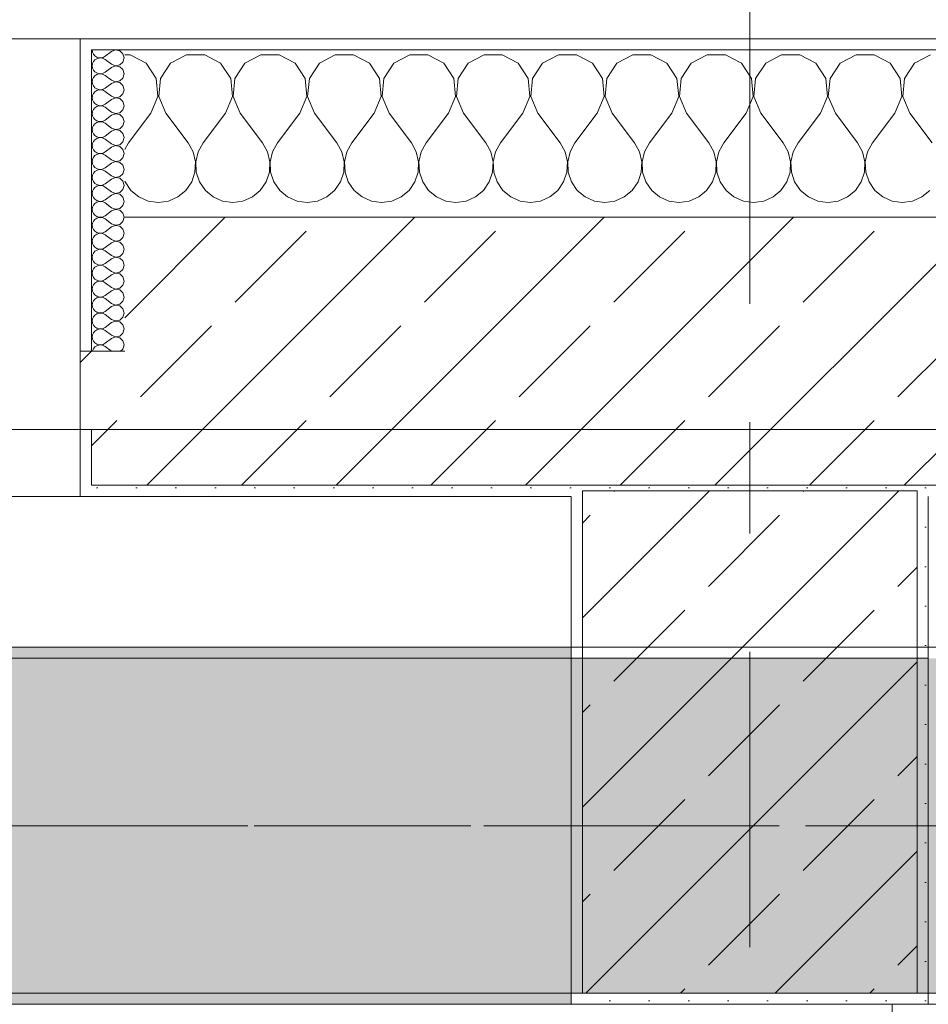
# Model space of a CAD drawing. Header units: metres. Extents: x -3.6 to 84.5, y -11 to 16.8.
# Tile 295 of 389: x 39.5 to 40.3, y 13 to 13.9. Entities that reach past the tile are written whole.
import ezdxf

# ---------------------------------------------------------------- set-up
doc = ezdxf.new("R2010")
doc.units = ezdxf.units.M
doc.header["$MEASUREMENT"] = 0
doc.linetypes.add('Achse', pattern=[0.2, 0.1, -0.05, 0, -0.05])
doc.linetypes.add('Strichlinie doppelt', pattern=[0.546806, 0.264583, -0.105833, 0.070556, -0.105833])
for name, color, linetype in [('451 - Universal.Achsen Raster', 7, 'Continuous'), ('604 - Struktur.Wand Aussen', 7, 'Continuous'), ('607 - Struktur.Stütze', 7, 'Continuous'), ('608 - Struktur.Träger', 7, 'Continuous'), ('Neubau_606 - Struktur.Wand Innen Ausbau', 7, 'Continuous'), ('Neubau_653 - Abdeckung.TB Verkofferung', 7, 'Continuous')]:
    doc.layers.add(name, color=color, linetype=linetype)
pattern_1 = [(45, (0, 0), (-0.0848528, 0.0848528), []), (45, (-0.04243, 0.04243), (-0.0848528, 0.0848528), [0.09, -0.03])]
pattern_2 = [(45, (0, 0), (-0.01767767, 0.01767767), [0, -0.025])]
pattern_3 = [(0, (0, 0), (0, 0.08660254), [0, -0.05]), (0, (0.025, 0.0433), (0, 0.08660254), [0, -0.05])]

# ---------------------------------------------------------------- blocks, each defined once
blk = doc.blocks.new('*X41')
at = {"layer": '604 - Struktur.Wand Aussen', "color": 7, "linetype": 'Continuous', "lineweight": 5}
for p, q in [((39.57479, 13.84066), (39.57, 13.84066)), ((39.5891, 13.83299), (39.57479, 13.84066)), ((39.62521, 13.84066), (39.6109, 13.83299)), ((39.64145, 13.84066), (39.62521, 13.84066)), ((39.65576, 13.83299), (39.64145, 13.84066)), ((39.69188, 13.84066), (39.67757, 13.83299)), ((39.70812, 13.84066), (39.69188, 13.84066)), ((39.72243, 13.83299), (39.70812, 13.84066)), ((39.75855, 13.84066), (39.74424, 13.83299)), ((39.77479, 13.84066), (39.75855, 13.84066)), ((39.7891, 13.83299), (39.77479, 13.84066)), ((39.82521, 13.84066), (39.8109, 13.83299)), ((39.84145, 13.84066), (39.82521, 13.84066)), ((39.85576, 13.83299), (39.84145, 13.84066)), ((39.89188, 13.84066), (39.87757, 13.83299)), ((39.90812, 13.84066), (39.89188, 13.84066)), ((39.92243, 13.83299), (39.90812, 13.84066)), ((39.95855, 13.84066), (39.94424, 13.83299)), ((39.97479, 13.84066), (39.95855, 13.84066)), ((39.9891, 13.83299), (39.97479, 13.84066)), ((40.02521, 13.84066), (40.0109, 13.83299)), ((40.04145, 13.84066), (40.02521, 13.84066)), ((40.05576, 13.83299), (40.04145, 13.84066)), ((40.09188, 13.84066), (40.07757, 13.83299)), ((40.10812, 13.84066), (40.09188, 13.84066)), ((40.12243, 13.83299), (40.10812, 13.84066)), ((40.15855, 13.84066), (40.14424, 13.83299)), ((40.17479, 13.84066), (40.15855, 13.84066)), ((40.1891, 13.83299), (40.17479, 13.84066)), ((40.22521, 13.84066), (40.2109, 13.83299)), ((40.24145, 13.84066), (40.22521, 13.84066)), ((40.25576, 13.83299), (40.24145, 13.84066)), ((40.29188, 13.84066), (40.27757, 13.83299)), ((39.59808, 13.81947), (39.5891, 13.83299)), ((39.6109, 13.83299), (39.60192, 13.81947)), ((39.66475, 13.81947), (39.65576, 13.83299)), ((39.67757, 13.83299), (39.66858, 13.81947)), ((39.73142, 13.81947), (39.72243, 13.83299)), ((39.74424, 13.83299), (39.73525, 13.81947)), ((39.79808, 13.81947), (39.7891, 13.83299)), ((39.8109, 13.83299), (39.80192, 13.81947)), ((39.86475, 13.81947), (39.85576, 13.83299)), ((39.87757, 13.83299), (39.86858, 13.81947)), ((39.93142, 13.81947), (39.92243, 13.83299)), ((39.94424, 13.83299), (39.93525, 13.81947)), ((39.99808, 13.81947), (39.9891, 13.83299)), ((40.0109, 13.83299), (40.00192, 13.81947)), ((40.06475, 13.81947), (40.05576, 13.83299)), ((40.07757, 13.83299), (40.06858, 13.81947)), ((40.13142, 13.81947), (40.12243, 13.83299)), ((40.14424, 13.83299), (40.13525, 13.81947)), ((40.19808, 13.81947), (40.1891, 13.83299)), ((40.2109, 13.83299), (40.20192, 13.81947)), ((40.26475, 13.81947), (40.25576, 13.83299)), ((40.27757, 13.83299), (40.26858, 13.81947)), ((39.59962, 13.8033), (39.59808, 13.81947)), ((39.60192, 13.81947), (39.60038, 13.8033)), ((39.66629, 13.8033), (39.66475, 13.81947)), ((39.66858, 13.81947), (39.66705, 13.8033)), ((39.73295, 13.8033), (39.73142, 13.81947)), ((39.73525, 13.81947), (39.73371, 13.8033)), ((39.79962, 13.8033), (39.79808, 13.81947)), ((39.80192, 13.81947), (39.80038, 13.8033)), ((39.86629, 13.8033), (39.86475, 13.81947)), ((39.86858, 13.81947), (39.86705, 13.8033)), ((39.93295, 13.8033), (39.93142, 13.81947)), ((39.93525, 13.81947), (39.93371, 13.8033)), ((39.99962, 13.8033), (39.99808, 13.81947)), ((40.00192, 13.81947), (40.00038, 13.8033)), ((40.06629, 13.8033), (40.06475, 13.81947)), ((40.06858, 13.81947), (40.06705, 13.8033)), ((40.13295, 13.8033), (40.13142, 13.81947)), ((40.13525, 13.81947), (40.13371, 13.8033)), ((40.19962, 13.8033), (40.19808, 13.81947)), ((40.20192, 13.81947), (40.20038, 13.8033)), ((40.26629, 13.8033), (40.26475, 13.81947)), ((40.26858, 13.81947), (40.26705, 13.8033)), ((39.59333, 13.78833), (39.59962, 13.8033)), ((39.60038, 13.8033), (39.60667, 13.78833)), ((39.66, 13.78833), (39.66629, 13.8033)), ((39.66705, 13.8033), (39.67333, 13.78833)), ((39.72667, 13.78833), (39.73295, 13.8033)), ((39.73371, 13.8033), (39.74, 13.78833)), ((39.79333, 13.78833), (39.79962, 13.8033)), ((39.80038, 13.8033), (39.80667, 13.78833)), ((39.86, 13.78833), (39.86629, 13.8033)), ((39.86705, 13.8033), (39.87333, 13.78833)), ((39.92667, 13.78833), (39.93295, 13.8033)), ((39.93371, 13.8033), (39.94, 13.78833)), ((39.99333, 13.78833), (39.99962, 13.8033)), ((40.00038, 13.8033), (40.00667, 13.78833)), ((40.06, 13.78833), (40.06629, 13.8033)), ((40.06705, 13.8033), (40.07333, 13.78833)), ((40.12667, 13.78833), (40.13295, 13.8033)), ((40.13371, 13.8033), (40.14, 13.78833)), ((40.19333, 13.78833), (40.19962, 13.8033)), ((40.20038, 13.8033), (40.20667, 13.78833)), ((40.26, 13.78833), (40.26629, 13.8033)), ((40.26705, 13.8033), (40.27333, 13.78833)), ((39.59333, 13.78833), (39.57333, 13.76167)), ((39.60667, 13.78833), (39.62667, 13.76167)), ((39.66, 13.78833), (39.64, 13.76167)), ((39.67333, 13.78833), (39.69333, 13.76167)), ((39.72667, 13.78833), (39.70667, 13.76167)), ((39.74, 13.78833), (39.76, 13.76167)), ((39.79333, 13.78833), (39.77333, 13.76167)), ((39.80667, 13.78833), (39.82667, 13.76167)), ((39.86, 13.78833), (39.84, 13.76167)), ((39.87333, 13.78833), (39.89333, 13.76167)), ((39.92667, 13.78833), (39.90667, 13.76167)), ((39.94, 13.78833), (39.96, 13.76167)), ((39.99333, 13.78833), (39.97333, 13.76167)), ((40.00667, 13.78833), (40.02667, 13.76167)), ((40.06, 13.78833), (40.04, 13.76167)), ((40.07333, 13.78833), (40.09333, 13.76167)), ((40.12667, 13.78833), (40.10667, 13.76167)), ((40.14, 13.78833), (40.16, 13.76167)), ((40.19333, 13.78833), (40.17333, 13.76167)), ((40.20667, 13.78833), (40.22667, 13.76167)), ((40.26, 13.78833), (40.24, 13.76167)), ((40.27333, 13.78833), (40.29333, 13.76167)), ((39.57333, 13.76167), (39.57, 13.75564)), ((39.63112, 13.75362), (39.62667, 13.76167)), ((39.64, 13.76167), (39.63555, 13.75362)), ((39.69778, 13.75362), (39.69333, 13.76167)), ((39.70667, 13.76167), (39.70222, 13.75362)), ((39.76445, 13.75362), (39.76, 13.76167)), ((39.77333, 13.76167), (39.76888, 13.75362)), ((39.83112, 13.75362), (39.82667, 13.76167)), ((39.84, 13.76167), (39.83555, 13.75362)), ((39.89778, 13.75362), (39.89333, 13.76167)), ((39.90667, 13.76167), (39.90222, 13.75362)), ((39.96445, 13.75362), (39.96, 13.76167)), ((39.97333, 13.76167), (39.96888, 13.75362)), ((40.03112, 13.75362), (40.02667, 13.76167)), ((40.04, 13.76167), (40.03555, 13.75362)), ((40.09778, 13.75362), (40.09333, 13.76167)), ((40.10667, 13.76167), (40.10222, 13.75362)), ((40.16445, 13.75362), (40.16, 13.76167)), ((40.17333, 13.76167), (40.16888, 13.75362)), ((40.23112, 13.75362), (40.22667, 13.76167)), ((40.24, 13.76167), (40.23555, 13.75362)), ((39.6332, 13.74466), (39.63112, 13.75362)), ((39.63555, 13.75362), (39.63347, 13.74466)), ((39.69987, 13.74466), (39.69778, 13.75362)), ((39.70222, 13.75362), (39.70013, 13.74466)), ((39.76653, 13.74466), (39.76445, 13.75362)), ((39.76888, 13.75362), (39.7668, 13.74466)), ((39.8332, 13.74466), (39.83112, 13.75362)), ((39.83555, 13.75362), (39.83347, 13.74466)), ((39.89987, 13.74466), (39.89778, 13.75362)), ((39.90222, 13.75362), (39.90013, 13.74466)), ((39.96653, 13.74466), (39.96445, 13.75362)), ((39.96888, 13.75362), (39.9668, 13.74466)), ((40.0332, 13.74466), (40.03112, 13.75362)), ((40.03555, 13.75362), (40.03347, 13.74466)), ((40.09987, 13.74466), (40.09778, 13.75362)), ((40.10222, 13.75362), (40.10013, 13.74466)), ((40.16653, 13.74466), (40.16445, 13.75362)), ((40.16888, 13.75362), (40.1668, 13.74466)), ((40.2332, 13.74466), (40.23112, 13.75362)), ((40.23555, 13.75362), (40.23347, 13.74466)), ((39.63275, 13.73547), (39.6332, 13.74466)), ((39.63347, 13.74466), (39.63391, 13.73547)), ((39.69942, 13.73547), (39.69987, 13.74466)), ((39.70013, 13.74466), (39.70058, 13.73547)), ((39.76609, 13.73547), (39.76653, 13.74466)), ((39.7668, 13.74466), (39.76725, 13.73547)), ((39.83275, 13.73547), (39.8332, 13.74466)), ((39.83347, 13.74466), (39.83391, 13.73547)), ((39.89942, 13.73547), (39.89987, 13.74466)), ((39.90013, 13.74466), (39.90058, 13.73547)), ((39.96609, 13.73547), (39.96653, 13.74466)), ((39.9668, 13.74466), (39.96725, 13.73547)), ((40.03275, 13.73547), (40.0332, 13.74466)), ((40.03347, 13.74466), (40.03391, 13.73547)), ((40.09942, 13.73547), (40.09987, 13.74466)), ((40.10013, 13.74466), (40.10058, 13.73547)), ((40.16609, 13.73547), (40.16653, 13.74466)), ((40.1668, 13.74466), (40.16725, 13.73547)), ((40.23275, 13.73547), (40.2332, 13.74466)), ((40.23347, 13.74466), (40.23391, 13.73547)), ((39.62981, 13.72676), (39.63275, 13.73547)), ((39.63391, 13.73547), (39.63685, 13.72676)), ((39.69648, 13.72676), (39.69942, 13.73547)), ((39.70058, 13.73547), (39.70352, 13.72676)), ((39.76315, 13.72676), (39.76609, 13.73547)), ((39.76725, 13.73547), (39.77019, 13.72676)), ((39.82981, 13.72676), (39.83275, 13.73547)), ((39.83391, 13.73547), (39.83685, 13.72676)), ((39.89648, 13.72676), (39.89942, 13.73547)), ((39.90058, 13.73547), (39.90352, 13.72676)), ((39.96315, 13.72676), (39.96609, 13.73547)), ((39.96725, 13.73547), (39.97019, 13.72676)), ((40.02981, 13.72676), (40.03275, 13.73547)), ((40.03391, 13.73547), (40.03685, 13.72676)), ((40.09648, 13.72676), (40.09942, 13.73547)), ((40.10058, 13.73547), (40.10352, 13.72676)), ((40.16315, 13.72676), (40.16609, 13.73547)), ((40.16725, 13.73547), (40.17019, 13.72676)), ((40.22981, 13.72676), (40.23275, 13.73547)), ((40.23391, 13.73547), (40.23685, 13.72676)), ((39.57, 13.72731), (39.57019, 13.72676)), ((39.57019, 13.72676), (39.57539, 13.71918)), ((39.62461, 13.71918), (39.62981, 13.72676)), ((39.63685, 13.72676), (39.64206, 13.71918)), ((39.69127, 13.71918), (39.69648, 13.72676)), ((39.70352, 13.72676), (39.70873, 13.71918)), ((39.75794, 13.71918), (39.76315, 13.72676)), ((39.77019, 13.72676), (39.77539, 13.71918)), ((39.82461, 13.71918), (39.82981, 13.72676)), ((39.83685, 13.72676), (39.84206, 13.71918)), ((39.89127, 13.71918), (39.89648, 13.72676)), ((39.90352, 13.72676), (39.90873, 13.71918)), ((39.95794, 13.71918), (39.96315, 13.72676)), ((39.97019, 13.72676), (39.97539, 13.71918)), ((40.02461, 13.71918), (40.02981, 13.72676)), ((40.03685, 13.72676), (40.04206, 13.71918)), ((40.09127, 13.71918), (40.09648, 13.72676)), ((40.10352, 13.72676), (40.10873, 13.71918)), ((40.15794, 13.71918), (40.16315, 13.72676)), ((40.17019, 13.72676), (40.17539, 13.71918)), ((40.22461, 13.71918), (40.22981, 13.72676)), ((40.23685, 13.72676), (40.24206, 13.71918)), ((39.57539, 13.71918), (39.58248, 13.71331)), ((39.61752, 13.71331), (39.62461, 13.71918)), ((39.64206, 13.71918), (39.64914, 13.71331)), ((39.68419, 13.71331), (39.69127, 13.71918)), ((39.70873, 13.71918), (39.71581, 13.71331)), ((39.75086, 13.71331), (39.75794, 13.71918)), ((39.77539, 13.71918), (39.78248, 13.71331)), ((39.81752, 13.71331), (39.82461, 13.71918)), ((39.84206, 13.71918), (39.84914, 13.71331)), ((39.88419, 13.71331), (39.89127, 13.71918)), ((39.90873, 13.71918), (39.91581, 13.71331)), ((39.95086, 13.71331), (39.95794, 13.71918)), ((39.97539, 13.71918), (39.98248, 13.71331)), ((40.01752, 13.71331), (40.02461, 13.71918)), ((40.04206, 13.71918), (40.04914, 13.71331)), ((40.08419, 13.71331), (40.09127, 13.71918)), ((40.10873, 13.71918), (40.11581, 13.71331)), ((40.15086, 13.71331), (40.15794, 13.71918)), ((40.17539, 13.71918), (40.18248, 13.71331)), ((40.21752, 13.71331), (40.22461, 13.71918)), ((40.24206, 13.71918), (40.24914, 13.71331)), ((40.28419, 13.71331), (40.29127, 13.71918)), ((39.58248, 13.71331), (39.59089, 13.7096)), ((39.59089, 13.7096), (39.6, 13.70833)), ((39.6, 13.70833), (39.60911, 13.7096)), ((39.60911, 13.7096), (39.61752, 13.71331)), ((39.64914, 13.71331), (39.65756, 13.7096)), ((39.65756, 13.7096), (39.66667, 13.70833)), ((39.66667, 13.70833), (39.67578, 13.7096)), ((39.67578, 13.7096), (39.68419, 13.71331)), ((39.71581, 13.71331), (39.72422, 13.7096)), ((39.72422, 13.7096), (39.73333, 13.70833)), ((39.73333, 13.70833), (39.74244, 13.7096)), ((39.74244, 13.7096), (39.75086, 13.71331)), ((39.78248, 13.71331), (39.79089, 13.7096)), ((39.79089, 13.7096), (39.8, 13.70833)), ((39.8, 13.70833), (39.80911, 13.7096)), ((39.80911, 13.7096), (39.81752, 13.71331)), ((39.84914, 13.71331), (39.85756, 13.7096)), ((39.85756, 13.7096), (39.86667, 13.70833)), ((39.86667, 13.70833), (39.87578, 13.7096)), ((39.87578, 13.7096), (39.88419, 13.71331)), ((39.91581, 13.71331), (39.92422, 13.7096)), ((39.92422, 13.7096), (39.93333, 13.70833)), ((39.93333, 13.70833), (39.94244, 13.7096)), ((39.94244, 13.7096), (39.95086, 13.71331)), ((39.98248, 13.71331), (39.99089, 13.7096)), ((39.99089, 13.7096), (40, 13.70833)), ((40, 13.70833), (40.00911, 13.7096)), ((40.00911, 13.7096), (40.01752, 13.71331)), ((40.04914, 13.71331), (40.05756, 13.7096)), ((40.05756, 13.7096), (40.06667, 13.70833)), ((40.06667, 13.70833), (40.07578, 13.7096)), ((40.07578, 13.7096), (40.08419, 13.71331)), ((40.11581, 13.71331), (40.12422, 13.7096)), ((40.12422, 13.7096), (40.13333, 13.70833)), ((40.13333, 13.70833), (40.14244, 13.7096)), ((40.14244, 13.7096), (40.15086, 13.71331)), ((40.18248, 13.71331), (40.19089, 13.7096)), ((40.19089, 13.7096), (40.2, 13.70833)), ((40.2, 13.70833), (40.20911, 13.7096)), ((40.20911, 13.7096), (40.21752, 13.71331)), ((40.24914, 13.71331), (40.25756, 13.7096)), ((40.25756, 13.7096), (40.26667, 13.70833)), ((40.26667, 13.70833), (40.27578, 13.7096)), ((40.27578, 13.7096), (40.28419, 13.71331))]:
    blk.add_line(p, q, dxfattribs=at)
blk = doc.blocks.new('*X67')
at = {"layer": '604 - Struktur.Wand Aussen', "color": 7, "linetype": 'Continuous', "lineweight": 5}
for p, q in [((39.54071, 13.845), (39.54099, 13.84305)), ((39.54099, 13.84305), (39.54178, 13.84124)), ((39.54178, 13.84124), (39.54304, 13.83973)), ((39.55786, 13.84357), (39.55214, 13.83929)), ((39.5615, 13.84497), (39.55786, 13.84357)), ((39.56534, 13.84425), (39.5615, 13.84497)), ((39.56822, 13.84161), (39.56534, 13.84425)), ((39.56929, 13.83786), (39.56822, 13.84161)), ((39.54099, 13.83267), (39.54071, 13.83071)), ((39.54178, 13.83447), (39.54099, 13.83267)), ((39.54304, 13.83599), (39.54178, 13.83447)), ((39.54304, 13.83973), (39.54466, 13.83861)), ((39.54466, 13.8371), (39.54304, 13.83599)), ((39.54466, 13.83861), (39.54653, 13.83798)), ((39.54653, 13.83773), (39.54466, 13.8371)), ((39.54653, 13.83798), (39.5485, 13.83789)), ((39.5485, 13.83783), (39.54653, 13.83773)), ((39.5485, 13.83789), (39.55042, 13.83833)), ((39.55042, 13.83738), (39.5485, 13.83783)), ((39.55042, 13.83833), (39.55214, 13.83929)), ((39.55214, 13.83643), (39.55042, 13.83738)), ((39.55786, 13.83214), (39.55214, 13.83643)), ((39.55786, 13.83214), (39.5615, 13.83074)), ((39.5615, 13.83074), (39.56534, 13.83147)), ((39.56534, 13.83147), (39.56822, 13.8341)), ((39.56822, 13.8341), (39.56929, 13.83786)), ((39.54071, 13.83071), (39.54099, 13.82876)), ((39.54099, 13.82876), (39.54178, 13.82696)), ((39.54178, 13.82696), (39.54304, 13.82544)), ((39.54304, 13.82544), (39.54466, 13.82433)), ((39.54466, 13.82282), (39.54304, 13.8217)), ((39.54466, 13.82433), (39.54653, 13.8237)), ((39.54653, 13.82345), (39.54466, 13.82282)), ((39.54653, 13.8237), (39.5485, 13.8236)), ((39.5485, 13.82354), (39.54653, 13.82345)), ((39.5485, 13.8236), (39.55042, 13.82405)), ((39.55042, 13.8231), (39.5485, 13.82354)), ((39.55042, 13.82405), (39.55214, 13.825)), ((39.55214, 13.82214), (39.55042, 13.8231)), ((39.55786, 13.82929), (39.55214, 13.825)), ((39.55786, 13.81786), (39.55214, 13.82214)), ((39.5615, 13.83069), (39.55786, 13.82929)), ((39.56534, 13.82996), (39.5615, 13.83069)), ((39.56822, 13.82733), (39.56534, 13.82996)), ((39.56929, 13.82357), (39.56822, 13.82733)), ((39.56822, 13.81982), (39.56929, 13.82357)), ((39.54099, 13.81838), (39.54071, 13.81643)), ((39.54071, 13.81643), (39.54099, 13.81448)), ((39.54178, 13.82018), (39.54099, 13.81838)), ((39.54099, 13.81448), (39.54178, 13.81267)), ((39.54304, 13.8217), (39.54178, 13.82018)), ((39.55786, 13.815), (39.55214, 13.81071)), ((39.55786, 13.81786), (39.5615, 13.81646)), ((39.5615, 13.8164), (39.55786, 13.815)), ((39.5615, 13.81646), (39.56534, 13.81718)), ((39.56534, 13.81567), (39.5615, 13.8164)), ((39.56534, 13.81718), (39.56822, 13.81982)), ((39.56822, 13.81304), (39.56534, 13.81567)), ((39.54178, 13.8059), (39.54099, 13.80409)), ((39.54178, 13.81267), (39.54304, 13.81116)), ((39.54304, 13.80742), (39.54178, 13.8059)), ((39.54304, 13.81116), (39.54466, 13.81004)), ((39.54466, 13.80853), (39.54304, 13.80742)), ((39.54466, 13.81004), (39.54653, 13.80941)), ((39.54653, 13.80916), (39.54466, 13.80853)), ((39.54653, 13.80941), (39.5485, 13.80931)), ((39.5485, 13.80926), (39.54653, 13.80916)), ((39.5485, 13.80931), (39.55042, 13.80976)), ((39.55042, 13.80881), (39.5485, 13.80926)), ((39.55042, 13.80976), (39.55214, 13.81071)), ((39.55214, 13.80786), (39.55042, 13.80881)), ((39.55786, 13.80357), (39.55214, 13.80786)), ((39.56534, 13.8029), (39.56822, 13.80553)), ((39.56929, 13.80929), (39.56822, 13.81304)), ((39.56822, 13.80553), (39.56929, 13.80929)), ((39.54099, 13.80409), (39.54071, 13.80214)), ((39.54071, 13.80214), (39.54099, 13.80019)), ((39.54099, 13.80019), (39.54178, 13.79839)), ((39.54178, 13.79839), (39.54304, 13.79687)), ((39.54304, 13.79687), (39.54466, 13.79575)), ((39.54466, 13.79575), (39.54653, 13.79512)), ((39.55042, 13.79547), (39.55214, 13.79643)), ((39.55786, 13.80071), (39.55214, 13.79643)), ((39.55786, 13.80357), (39.5615, 13.80217)), ((39.5615, 13.80211), (39.55786, 13.80071)), ((39.5615, 13.80217), (39.56534, 13.8029)), ((39.56534, 13.80139), (39.5615, 13.80211)), ((39.56822, 13.79876), (39.56534, 13.80139)), ((39.56929, 13.795), (39.56822, 13.79876)), ((39.54099, 13.78981), (39.54071, 13.78786)), ((39.54071, 13.78786), (39.54099, 13.78591)), ((39.54178, 13.79161), (39.54099, 13.78981)), ((39.54304, 13.79313), (39.54178, 13.79161)), ((39.54466, 13.79425), (39.54304, 13.79313)), ((39.54653, 13.79488), (39.54466, 13.79425)), ((39.54653, 13.79512), (39.5485, 13.79503)), ((39.5485, 13.79497), (39.54653, 13.79488)), ((39.5485, 13.79503), (39.55042, 13.79547)), ((39.55042, 13.79453), (39.5485, 13.79497)), ((39.55214, 13.79357), (39.55042, 13.79453)), ((39.55786, 13.78929), (39.55214, 13.79357)), ((39.55786, 13.78929), (39.5615, 13.78789)), ((39.5615, 13.78783), (39.55786, 13.78643)), ((39.5615, 13.78789), (39.56534, 13.78861)), ((39.56534, 13.7871), (39.5615, 13.78783)), ((39.56534, 13.78861), (39.56822, 13.79124)), ((39.56822, 13.78447), (39.56534, 13.7871)), ((39.56822, 13.79124), (39.56929, 13.795)), ((39.54099, 13.78591), (39.54178, 13.7841)), ((39.54178, 13.7841), (39.54304, 13.78258)), ((39.54304, 13.77884), (39.54178, 13.77733)), ((39.54304, 13.78258), (39.54466, 13.78147)), ((39.54466, 13.77996), (39.54304, 13.77884)), ((39.54466, 13.78147), (39.54653, 13.78084)), ((39.54653, 13.78059), (39.54466, 13.77996)), ((39.54653, 13.78084), (39.5485, 13.78074)), ((39.5485, 13.78069), (39.54653, 13.78059)), ((39.5485, 13.78074), (39.55042, 13.78119)), ((39.55042, 13.78024), (39.5485, 13.78069)), ((39.55042, 13.78119), (39.55214, 13.78214)), ((39.55214, 13.77929), (39.55042, 13.78024)), ((39.55786, 13.78643), (39.55214, 13.78214)), ((39.55786, 13.775), (39.55214, 13.77929)), ((39.56929, 13.78071), (39.56822, 13.78447)), ((39.56822, 13.77696), (39.56929, 13.78071)), ((39.54099, 13.77552), (39.54071, 13.77357)), ((39.54071, 13.77357), (39.54099, 13.77162)), ((39.54178, 13.77733), (39.54099, 13.77552)), ((39.54099, 13.77162), (39.54178, 13.76982)), ((39.54178, 13.76982), (39.54304, 13.7683)), ((39.55786, 13.77214), (39.55214, 13.76786)), ((39.55786, 13.775), (39.5615, 13.7736)), ((39.5615, 13.77354), (39.55786, 13.77214)), ((39.5615, 13.7736), (39.56534, 13.77433)), ((39.56534, 13.77282), (39.5615, 13.77354)), ((39.56534, 13.77433), (39.56822, 13.77696)), ((39.56822, 13.77018), (39.56534, 13.77282)), ((39.56929, 13.76643), (39.56822, 13.77018)), ((39.54099, 13.76124), (39.54071, 13.75929)), ((39.54178, 13.76304), (39.54099, 13.76124)), ((39.54304, 13.76456), (39.54178, 13.76304)), ((39.54304, 13.7683), (39.54466, 13.76718)), ((39.54466, 13.76567), (39.54304, 13.76456)), ((39.54466, 13.76718), (39.54653, 13.76655)), ((39.54653, 13.7663), (39.54466, 13.76567)), ((39.54653, 13.76655), (39.5485, 13.76646)), ((39.5485, 13.7664), (39.54653, 13.7663)), ((39.5485, 13.76646), (39.55042, 13.7669)), ((39.55042, 13.76595), (39.5485, 13.7664)), ((39.55042, 13.7669), (39.55214, 13.76786)), ((39.55214, 13.765), (39.55042, 13.76595)), ((39.55786, 13.76071), (39.55214, 13.765)), ((39.55786, 13.76071), (39.5615, 13.75931)), ((39.56534, 13.76004), (39.56822, 13.76267)), ((39.56822, 13.76267), (39.56929, 13.76643)), ((39.54071, 13.75929), (39.54099, 13.75733)), ((39.54099, 13.75733), (39.54178, 13.75553)), ((39.54178, 13.75553), (39.54304, 13.75401)), ((39.54304, 13.75401), (39.54466, 13.7529)), ((39.54466, 13.7529), (39.54653, 13.75227)), ((39.54653, 13.75202), (39.54466, 13.75139)), ((39.54653, 13.75227), (39.5485, 13.75217)), ((39.5485, 13.75211), (39.54653, 13.75202)), ((39.5485, 13.75217), (39.55042, 13.75262)), ((39.55042, 13.75167), (39.5485, 13.75211)), ((39.55042, 13.75262), (39.55214, 13.75357)), ((39.55214, 13.75071), (39.55042, 13.75167)), ((39.55786, 13.75786), (39.55214, 13.75357)), ((39.5615, 13.75926), (39.55786, 13.75786)), ((39.5615, 13.75931), (39.56534, 13.76004)), ((39.56534, 13.75853), (39.5615, 13.75926)), ((39.56822, 13.7559), (39.56534, 13.75853)), ((39.56929, 13.75214), (39.56822, 13.7559)), ((39.56822, 13.74839), (39.56929, 13.75214)), ((39.54099, 13.74695), (39.54071, 13.745)), ((39.54071, 13.745), (39.54099, 13.74305)), ((39.54178, 13.74876), (39.54099, 13.74695)), ((39.54099, 13.74305), (39.54178, 13.74124)), ((39.54304, 13.75027), (39.54178, 13.74876)), ((39.54466, 13.75139), (39.54304, 13.75027)), ((39.55786, 13.74643), (39.55214, 13.75071)), ((39.55786, 13.74357), (39.55214, 13.73929)), ((39.55786, 13.74643), (39.5615, 13.74503)), ((39.5615, 13.74497), (39.55786, 13.74357)), ((39.5615, 13.74503), (39.56534, 13.74575)), ((39.56534, 13.74425), (39.5615, 13.74497)), ((39.56534, 13.74575), (39.56822, 13.74839)), ((39.56822, 13.74161), (39.56534, 13.74425)), ((39.54178, 13.73447), (39.54099, 13.73267)), ((39.54178, 13.74124), (39.54304, 13.73973)), ((39.54304, 13.73599), (39.54178, 13.73447)), ((39.54304, 13.73973), (39.54466, 13.73861)), ((39.54466, 13.7371), (39.54304, 13.73599)), ((39.54466, 13.73861), (39.54653, 13.73798)), ((39.54653, 13.73773), (39.54466, 13.7371)), ((39.54653, 13.73798), (39.5485, 13.73789)), ((39.5485, 13.73783), (39.54653, 13.73773)), ((39.5485, 13.73789), (39.55042, 13.73833)), ((39.55042, 13.73738), (39.5485, 13.73783)), ((39.55042, 13.73833), (39.55214, 13.73929)), ((39.55214, 13.73643), (39.55042, 13.73738)), ((39.55786, 13.73214), (39.55214, 13.73643)), ((39.56534, 13.73147), (39.56822, 13.7341)), ((39.56929, 13.73786), (39.56822, 13.74161)), ((39.56822, 13.7341), (39.56929, 13.73786)), ((39.54099, 13.73267), (39.54071, 13.73071)), ((39.54071, 13.73071), (39.54099, 13.72876)), ((39.54099, 13.72876), (39.54178, 13.72696)), ((39.54178, 13.72696), (39.54304, 13.72544)), ((39.54304, 13.72544), (39.54466, 13.72433)), ((39.55786, 13.72929), (39.55214, 13.725)), ((39.55786, 13.73214), (39.5615, 13.73074)), ((39.5615, 13.73069), (39.55786, 13.72929)), ((39.5615, 13.73074), (39.56534, 13.73147)), ((39.56534, 13.72996), (39.5615, 13.73069)), ((39.56822, 13.72733), (39.56534, 13.72996)), ((39.56929, 13.72357), (39.56822, 13.72733)), ((39.54099, 13.71838), (39.54071, 13.71643)), ((39.54071, 13.71643), (39.54099, 13.71448)), ((39.54178, 13.72018), (39.54099, 13.71838)), ((39.54304, 13.7217), (39.54178, 13.72018)), ((39.54466, 13.72282), (39.54304, 13.7217)), ((39.54466, 13.72433), (39.54653, 13.7237)), ((39.54653, 13.72345), (39.54466, 13.72282)), ((39.54653, 13.7237), (39.5485, 13.7236)), ((39.5485, 13.72354), (39.54653, 13.72345)), ((39.5485, 13.7236), (39.55042, 13.72405)), ((39.55042, 13.7231), (39.5485, 13.72354)), ((39.55042, 13.72405), (39.55214, 13.725)), ((39.55214, 13.72214), (39.55042, 13.7231)), ((39.55786, 13.71786), (39.55214, 13.72214)), ((39.55786, 13.71786), (39.5615, 13.71646)), ((39.5615, 13.7164), (39.55786, 13.715)), ((39.5615, 13.71646), (39.56534, 13.71718)), ((39.56534, 13.71567), (39.5615, 13.7164)), ((39.56534, 13.71718), (39.56822, 13.71982)), ((39.56822, 13.71982), (39.56929, 13.72357)), ((39.54099, 13.71448), (39.54178, 13.71267)), ((39.54178, 13.71267), (39.54304, 13.71116)), ((39.54304, 13.71116), (39.54466, 13.71004)), ((39.54466, 13.70853), (39.54304, 13.70742)), ((39.54466, 13.71004), (39.54653, 13.70941)), ((39.54653, 13.70916), (39.54466, 13.70853)), ((39.54653, 13.70941), (39.5485, 13.70931)), ((39.5485, 13.70926), (39.54653, 13.70916)), ((39.5485, 13.70931), (39.55042, 13.70976)), ((39.55042, 13.70881), (39.5485, 13.70926)), ((39.55042, 13.70976), (39.55214, 13.71071)), ((39.55214, 13.70786), (39.55042, 13.70881)), ((39.55786, 13.715), (39.55214, 13.71071)), ((39.55786, 13.70357), (39.55214, 13.70786)), ((39.56822, 13.71304), (39.56534, 13.71567)), ((39.56929, 13.70929), (39.56822, 13.71304)), ((39.56822, 13.70553), (39.56929, 13.70929)), ((39.54099, 13.70409), (39.54071, 13.70214)), ((39.54071, 13.70214), (39.54099, 13.70019)), ((39.54178, 13.7059), (39.54099, 13.70409)), ((39.54099, 13.70019), (39.54178, 13.69839)), ((39.54304, 13.70742), (39.54178, 13.7059)), ((39.55786, 13.70071), (39.55214, 13.69643)), ((39.55786, 13.70357), (39.5615, 13.70217)), ((39.5615, 13.70211), (39.55786, 13.70071)), ((39.5615, 13.70217), (39.56534, 13.7029)), ((39.56534, 13.70139), (39.5615, 13.70211)), ((39.56534, 13.7029), (39.56822, 13.70553)), ((39.56822, 13.69876), (39.56534, 13.70139)), ((39.56929, 13.695), (39.56822, 13.69876)), ((39.54178, 13.69161), (39.54099, 13.68981)), ((39.54178, 13.69839), (39.54304, 13.69687)), ((39.54304, 13.69313), (39.54178, 13.69161)), ((39.54304, 13.69687), (39.54466, 13.69575)), ((39.54466, 13.69425), (39.54304, 13.69313)), ((39.54466, 13.69575), (39.54653, 13.69512)), ((39.54653, 13.69488), (39.54466, 13.69425)), ((39.54653, 13.69512), (39.5485, 13.69503)), ((39.5485, 13.69497), (39.54653, 13.69488)), ((39.5485, 13.69503), (39.55042, 13.69547)), ((39.55042, 13.69453), (39.5485, 13.69497)), ((39.55042, 13.69547), (39.55214, 13.69643)), ((39.55214, 13.69357), (39.55042, 13.69453)), ((39.55786, 13.68929), (39.55214, 13.69357)), ((39.56534, 13.68861), (39.56822, 13.69124)), ((39.56822, 13.69124), (39.56929, 13.695)), ((39.54099, 13.68981), (39.54071, 13.68786)), ((39.54071, 13.68786), (39.54099, 13.68591)), ((39.54099, 13.68591), (39.54178, 13.6841)), ((39.54178, 13.6841), (39.54304, 13.68258)), ((39.54304, 13.68258), (39.54466, 13.68147)), ((39.54466, 13.68147), (39.54653, 13.68084)), ((39.5485, 13.68074), (39.55042, 13.68119)), ((39.55042, 13.68119), (39.55214, 13.68214)), ((39.55786, 13.68643), (39.55214, 13.68214)), ((39.55786, 13.68929), (39.5615, 13.68789)), ((39.5615, 13.68783), (39.55786, 13.68643)), ((39.5615, 13.68789), (39.56534, 13.68861)), ((39.56534, 13.6871), (39.5615, 13.68783)), ((39.56822, 13.68447), (39.56534, 13.6871)), ((39.56929, 13.68071), (39.56822, 13.68447)), ((39.54099, 13.67552), (39.54071, 13.67357)), ((39.54071, 13.67357), (39.54099, 13.67162)), ((39.54178, 13.67733), (39.54099, 13.67552)), ((39.54304, 13.67884), (39.54178, 13.67733)), ((39.54466, 13.67996), (39.54304, 13.67884)), ((39.54653, 13.68059), (39.54466, 13.67996)), ((39.54653, 13.68084), (39.5485, 13.68074)), ((39.5485, 13.68069), (39.54653, 13.68059)), ((39.55042, 13.68024), (39.5485, 13.68069)), ((39.55214, 13.67929), (39.55042, 13.68024)), ((39.55786, 13.675), (39.55214, 13.67929)), ((39.55786, 13.675), (39.5615, 13.6736)), ((39.5615, 13.67354), (39.55786, 13.67214)), ((39.5615, 13.6736), (39.56534, 13.67433)), ((39.56534, 13.67282), (39.5615, 13.67354)), ((39.56534, 13.67433), (39.56822, 13.67696)), ((39.56822, 13.67018), (39.56534, 13.67282)), ((39.56822, 13.67696), (39.56929, 13.68071)), ((39.54099, 13.67162), (39.54178, 13.66982)), ((39.54178, 13.66982), (39.54304, 13.6683)), ((39.54304, 13.66456), (39.54178, 13.66304)), ((39.54304, 13.6683), (39.54466, 13.66718)), ((39.54466, 13.66567), (39.54304, 13.66456)), ((39.54466, 13.66718), (39.54653, 13.66655)), ((39.54653, 13.6663), (39.54466, 13.66567)), ((39.54653, 13.66655), (39.5485, 13.66646)), ((39.5485, 13.6664), (39.54653, 13.6663)), ((39.5485, 13.66646), (39.55042, 13.6669)), ((39.55042, 13.66595), (39.5485, 13.6664)), ((39.55042, 13.6669), (39.55214, 13.66786)), ((39.55214, 13.665), (39.55042, 13.66595)), ((39.55786, 13.67214), (39.55214, 13.66786)), ((39.55786, 13.66071), (39.55214, 13.665)), ((39.56929, 13.66643), (39.56822, 13.67018)), ((39.56822, 13.66267), (39.56929, 13.66643)), ((39.54099, 13.66124), (39.54071, 13.65929)), ((39.54071, 13.65929), (39.54099, 13.65733)), ((39.54178, 13.66304), (39.54099, 13.66124)), ((39.54099, 13.65733), (39.54178, 13.65553)), ((39.54178, 13.65553), (39.54304, 13.65401)), ((39.55786, 13.65786), (39.55214, 13.65357)), ((39.55786, 13.66071), (39.5615, 13.65931)), ((39.5615, 13.65926), (39.55786, 13.65786)), ((39.5615, 13.65931), (39.56534, 13.66004)), ((39.56534, 13.65853), (39.5615, 13.65926)), ((39.56534, 13.66004), (39.56822, 13.66267)), ((39.56822, 13.6559), (39.56534, 13.65853)), ((39.56929, 13.65214), (39.56822, 13.6559)), ((39.54099, 13.64695), (39.54071, 13.645)), ((39.54178, 13.64876), (39.54099, 13.64695)), ((39.54304, 13.65027), (39.54178, 13.64876)), ((39.54304, 13.65401), (39.54466, 13.6529)), ((39.54466, 13.65139), (39.54304, 13.65027)), ((39.54466, 13.6529), (39.54653, 13.65227)), ((39.54653, 13.65202), (39.54466, 13.65139)), ((39.54653, 13.65227), (39.5485, 13.65217)), ((39.5485, 13.65211), (39.54653, 13.65202)), ((39.5485, 13.65217), (39.55042, 13.65262)), ((39.55042, 13.65167), (39.5485, 13.65211)), ((39.55042, 13.65262), (39.55214, 13.65357)), ((39.55214, 13.65071), (39.55042, 13.65167)), ((39.55786, 13.64643), (39.55214, 13.65071)), ((39.55786, 13.64643), (39.5615, 13.64503)), ((39.5615, 13.64503), (39.56534, 13.64575)), ((39.56534, 13.64575), (39.56822, 13.64839)), ((39.56822, 13.64839), (39.56929, 13.65214)), ((39.54071, 13.645), (39.54099, 13.64305)), ((39.54099, 13.64305), (39.54178, 13.64124)), ((39.54178, 13.64124), (39.54304, 13.63973)), ((39.54304, 13.63973), (39.54466, 13.63861)), ((39.54466, 13.6371), (39.54304, 13.63599)), ((39.54466, 13.63861), (39.54653, 13.63798)), ((39.54653, 13.63773), (39.54466, 13.6371)), ((39.54653, 13.63798), (39.5485, 13.63789)), ((39.5485, 13.63783), (39.54653, 13.63773)), ((39.5485, 13.63789), (39.55042, 13.63833)), ((39.55042, 13.63738), (39.5485, 13.63783)), ((39.55042, 13.63833), (39.55214, 13.63929)), ((39.55214, 13.63643), (39.55042, 13.63738)), ((39.55786, 13.64357), (39.55214, 13.63929)), ((39.5615, 13.64497), (39.55786, 13.64357)), ((39.56534, 13.64425), (39.5615, 13.64497)), ((39.56822, 13.64161), (39.56534, 13.64425)), ((39.56929, 13.63786), (39.56822, 13.64161)), ((39.56822, 13.6341), (39.56929, 13.63786)), ((39.54099, 13.63267), (39.54071, 13.63071)), ((39.54071, 13.63071), (39.54099, 13.62876)), ((39.54178, 13.63447), (39.54099, 13.63267)), ((39.54099, 13.62876), (39.54178, 13.62696)), ((39.54304, 13.63599), (39.54178, 13.63447)), ((39.55786, 13.63214), (39.55214, 13.63643)), ((39.55786, 13.62929), (39.55214, 13.625)), ((39.55786, 13.63214), (39.5615, 13.63074)), ((39.5615, 13.63069), (39.55786, 13.62929)), ((39.5615, 13.63074), (39.56534, 13.63147)), ((39.56534, 13.62996), (39.5615, 13.63069)), ((39.56534, 13.63147), (39.56822, 13.6341)), ((39.56822, 13.62733), (39.56534, 13.62996)), ((39.54178, 13.62018), (39.54099, 13.61838)), ((39.54178, 13.62696), (39.54304, 13.62544)), ((39.54304, 13.6217), (39.54178, 13.62018)), ((39.54304, 13.62544), (39.54466, 13.62433)), ((39.54466, 13.62282), (39.54304, 13.6217)), ((39.54466, 13.62433), (39.54653, 13.6237)), ((39.54653, 13.62345), (39.54466, 13.62282)), ((39.54653, 13.6237), (39.5485, 13.6236)), ((39.5485, 13.62354), (39.54653, 13.62345)), ((39.5485, 13.6236), (39.55042, 13.62405)), ((39.55042, 13.6231), (39.5485, 13.62354)), ((39.55042, 13.62405), (39.55214, 13.625)), ((39.55214, 13.62214), (39.55042, 13.6231)), ((39.55786, 13.61786), (39.55214, 13.62214)), ((39.56534, 13.61718), (39.56822, 13.61982)), ((39.56929, 13.62357), (39.56822, 13.62733)), ((39.56822, 13.61982), (39.56929, 13.62357)), ((39.54099, 13.61838), (39.54071, 13.61643)), ((39.54071, 13.61643), (39.54099, 13.61448)), ((39.54099, 13.61448), (39.54178, 13.61267)), ((39.54178, 13.61267), (39.54304, 13.61116)), ((39.54304, 13.61116), (39.54466, 13.61004)), ((39.55042, 13.60976), (39.55214, 13.61071)), ((39.55786, 13.615), (39.55214, 13.61071)), ((39.55786, 13.61786), (39.5615, 13.61646)), ((39.5615, 13.6164), (39.55786, 13.615)), ((39.5615, 13.61646), (39.56534, 13.61718)), ((39.56534, 13.61567), (39.5615, 13.6164)), ((39.56822, 13.61304), (39.56534, 13.61567)), ((39.56929, 13.60929), (39.56822, 13.61304)), ((39.54099, 13.60409), (39.54071, 13.60214)), ((39.54071, 13.60214), (39.54099, 13.60019)), ((39.54178, 13.6059), (39.54099, 13.60409)), ((39.54304, 13.60742), (39.54178, 13.6059)), ((39.54466, 13.60853), (39.54304, 13.60742)), ((39.54466, 13.61004), (39.54653, 13.60941)), ((39.54653, 13.60916), (39.54466, 13.60853)), ((39.54653, 13.60941), (39.5485, 13.60931)), ((39.5485, 13.60926), (39.54653, 13.60916)), ((39.5485, 13.60931), (39.55042, 13.60976)), ((39.55042, 13.60881), (39.5485, 13.60926)), ((39.55214, 13.60786), (39.55042, 13.60881)), ((39.55786, 13.60357), (39.55214, 13.60786)), ((39.55786, 13.60357), (39.5615, 13.60217)), ((39.5615, 13.60211), (39.55786, 13.60071)), ((39.5615, 13.60217), (39.56534, 13.6029)), ((39.56534, 13.60139), (39.5615, 13.60211)), ((39.56534, 13.6029), (39.56822, 13.60553)), ((39.56822, 13.60553), (39.56929, 13.60929)), ((39.54099, 13.60019), (39.54178, 13.59839)), ((39.54178, 13.59839), (39.54304, 13.59687)), ((39.54304, 13.59313), (39.54178, 13.59161)), ((39.54304, 13.59687), (39.54466, 13.59575)), ((39.54466, 13.59425), (39.54304, 13.59313)), ((39.54466, 13.59575), (39.54653, 13.59512)), ((39.54653, 13.59488), (39.54466, 13.59425)), ((39.54653, 13.59512), (39.5485, 13.59503)), ((39.5485, 13.59497), (39.54653, 13.59488)), ((39.5485, 13.59503), (39.55042, 13.59547)), ((39.55042, 13.59453), (39.5485, 13.59497)), ((39.55042, 13.59547), (39.55214, 13.59643)), ((39.55214, 13.59357), (39.55042, 13.59453)), ((39.55786, 13.60071), (39.55214, 13.59643)), ((39.55786, 13.58929), (39.55214, 13.59357)), ((39.56822, 13.59876), (39.56534, 13.60139)), ((39.56929, 13.595), (39.56822, 13.59876)), ((39.56822, 13.59124), (39.56929, 13.595)), ((39.54099, 13.58981), (39.54071, 13.58786)), ((39.54071, 13.58786), (39.54099, 13.58591)), ((39.54178, 13.59161), (39.54099, 13.58981)), ((39.54099, 13.58591), (39.54178, 13.5841)), ((39.54178, 13.5841), (39.54304, 13.58258)), ((39.55786, 13.58643), (39.55214, 13.58214)), ((39.55786, 13.58929), (39.5615, 13.58789)), ((39.5615, 13.58783), (39.55786, 13.58643)), ((39.5615, 13.58789), (39.56534, 13.58861)), ((39.56534, 13.5871), (39.5615, 13.58783)), ((39.56534, 13.58861), (39.56822, 13.59124)), ((39.56822, 13.58447), (39.56534, 13.5871)), ((39.56929, 13.58071), (39.56822, 13.58447)), ((39.54099, 13.57552), (39.54091, 13.575)), ((39.54178, 13.57733), (39.54099, 13.57552)), ((39.54304, 13.57884), (39.54178, 13.57733)), ((39.54304, 13.58258), (39.54466, 13.58147)), ((39.54466, 13.57996), (39.54304, 13.57884)), ((39.54466, 13.58147), (39.54653, 13.58084)), ((39.54653, 13.58059), (39.54466, 13.57996)), ((39.54653, 13.58084), (39.5485, 13.58074)), ((39.5485, 13.58069), (39.54653, 13.58059)), ((39.5485, 13.58074), (39.55042, 13.58119)), ((39.55042, 13.58024), (39.5485, 13.58069)), ((39.55042, 13.58119), (39.55214, 13.58214)), ((39.55214, 13.57929), (39.55042, 13.58024)), ((39.55786, 13.575), (39.55214, 13.57929)), ((39.56608, 13.575), (39.56822, 13.57696)), ((39.56822, 13.57696), (39.56929, 13.58071))]:
    blk.add_line(p, q, dxfattribs=at)

msp = doc.modelspace()

# ---------------------------------------------------------------- hatches: boundary and pattern name
at = {"layer": '604 - Struktur.Wand Aussen', "linetype": 'Continuous', "lineweight": 0, "true_color": 0x000000}
h = msp.add_hatch(dxfattribs=at)
h.set_pattern_fill('Verputz_0001', color=18, style=0, pattern_type=2)
h.set_pattern_definition(pattern_3)
h.paths.add_polyline_path([(39.54, 13.855), (39.53, 13.855), (39.53, 13.575), (39.54, 13.575)])
h = msp.add_hatch(dxfattribs=at)
h.set_pattern_fill('Verputz_0001', color=18, style=0, pattern_type=2)
h.set_pattern_definition(pattern_3)
h.paths.add_polyline_path([(39.54, 13.855), (39.54, 13.845), (40.71, 13.845), (40.71, 13.855)])
h = msp.add_hatch(dxfattribs=at)
h.set_pattern_fill('Beton__Stahlbeton_0001', color=18, style=0, pattern_type=2)
h.set_pattern_definition(pattern_1)
h.paths.add_polyline_path([(39.53, 13.505), (39.54, 13.505), (39.54, 13.455), (40.71, 13.455), (40.71, 13.505), (40.72, 13.505), (40.72, 13.575), (40.71, 13.575), (40.68, 13.575), (40.68, 13.695), (39.57, 13.695), (39.57, 13.575), (39.54, 13.575), (39.53, 13.575)])
h = msp.add_hatch(dxfattribs=at)
h.set_pattern_fill('Gips_0001', color=18, style=0, pattern_type=2)
h.set_pattern_definition(pattern_2)
h.paths.add_polyline_path([(39.54, 13.445), (39.54, 13.505), (39.53, 13.505), (39.53, 13.445)])
h = msp.add_hatch(dxfattribs=at)
h.set_pattern_fill('Gips_0001', color=18, style=0, pattern_type=2)
h.set_pattern_definition(pattern_2)
h.paths.add_polyline_path([(39.54, 13.445), (39.96999, 13.445), (39.96999, 13.455), (39.54, 13.455)])
at = {"layer": '607 - Struktur.Stütze', "linetype": 'Continuous', "lineweight": 0, "true_color": 0x000000}
h = msp.add_hatch(dxfattribs=at)
h.set_pattern_fill('Gips_0001', color=18, style=0, pattern_type=2)
h.set_pattern_definition(pattern_2)
h.paths.add_polyline_path([(39.96999, 13.455), (39.96999, 13.445), (39.97999, 13.445), (39.97999, 13.44998), (40.27999, 13.44998), (40.27999, 13.445), (40.28999, 13.445), (40.28999, 13.455)])
h = msp.add_hatch(dxfattribs=at)
h.set_pattern_fill('Gips_0001', color=18, style=0, pattern_type=2)
h.set_pattern_definition(pattern_2)
h.paths.add_polyline_path([(39.96999, 12.98998), (40.05, 12.98998), (40.21, 12.98998), (40.28999, 12.98998), (40.28999, 13.445), (40.27999, 13.445), (40.27999, 12.99998), (39.97999, 12.99998), (39.97999, 13.445), (39.96999, 13.445)])
h = msp.add_hatch(dxfattribs=at)
h.set_pattern_fill('Beton__Stahlbeton_0001', color=18, style=0, pattern_type=2)
h.set_pattern_definition(pattern_1)
h.paths.add_polyline_path([(39.97999, 12.99998), (40.27999, 12.99998), (40.27999, 13.44998), (39.97999, 13.44998)])
at = {"layer": '608 - Struktur.Träger', "linetype": 'Continuous', "lineweight": 0, "true_color": 0x000000}
h = msp.add_hatch(dxfattribs=at)
h.set_pattern_fill('Gips_0001', color=18, style=0, pattern_type=2)
h.set_pattern_definition(pattern_2)
h.paths.add_polyline_path([(36.68999, 13.29998), (39.96999, 13.29998), (39.96999, 13.30998), (36.68999, 13.30998)])
h = msp.add_hatch(dxfattribs=at)
h.set_pattern_fill('Beton__Stahlbeton_0001', color=18, style=0, pattern_type=2)
h.set_pattern_definition(pattern_1)
h.paths.add_polyline_path([(15.08999, 13.29998), (14.77999, 13.29998), (14.77999, 12.99998), (15.08999, 12.99998), (18.36999, 12.99998), (18.68999, 12.99998), (21.96999, 12.99998), (22.28999, 12.99998), (25.56999, 12.99998), (25.88999, 12.99998), (29.16999, 12.99998), (29.48999, 12.99998), (32.76999, 12.99998), (33.08999, 12.99998), (36.36999, 12.99998), (36.68999, 12.99998), (39.96999, 12.99998), (40.28999, 12.99998), (43.56999, 12.99998), (43.88999, 12.99998), (47.16999, 12.99998), (47.47999, 12.99998), (47.47999, 13.29998), (47.16999, 13.29998), (43.88999, 13.29998), (43.56999, 13.29998), (40.28999, 13.29998), (39.96999, 13.29998), (36.68999, 13.29998), (36.36999, 13.29998), (33.08999, 13.29998), (32.76999, 13.29998), (29.48999, 13.29998), (29.16999, 13.29998), (25.88999, 13.29998), (25.56999, 13.29998), (22.28999, 13.29998), (21.96999, 13.29998), (18.68999, 13.29998), (18.36999, 13.29998)])
h = msp.add_hatch(dxfattribs=at)
h.set_pattern_fill('Gips_0001', color=18, style=0, pattern_type=2)
h.set_pattern_definition(pattern_2)
h.paths.add_polyline_path([(36.68999, 12.98998), (39.96999, 12.98998), (39.96999, 12.99998), (36.68999, 12.99998)])

# ---------------------------------------------------------------- linework, layer by layer
at = {"layer": '451 - Universal.Achsen Raster', "color": 160, "linetype": 'Strichlinie doppelt', "lineweight": 9, "true_color": 0x3232ff}
for p, q in [((40.12999, -10.585), (40.12999, 16.355)), ((64.93502, 13.14998), (-3.175, 13.14998))]:
    msp.add_line(p, q, dxfattribs=at)
at = {"layer": '604 - Struktur.Wand Aussen', "color": 7, "linetype": 'Continuous', "lineweight": 13}
for p, q in [((39.53, 13.855), (37.13, 13.855)), ((40.68, 13.695), (39.57, 13.695)), ((39.53, 13.575), (39.53, 13.505)), ((39.54, 13.455), (39.54, 13.505)), ((39.54, 13.455), (40.71, 13.455)), ((37.13, 13.445), (39.53, 13.445))]:
    msp.add_line(p, q, dxfattribs=at)
at = {"layer": '604 - Struktur.Wand Aussen', "color": 7, "linetype": 'Continuous', "lineweight": 5}
for p, q in [((39.53, 13.855), (39.53, 13.845)), ((39.54, 13.855), (39.53, 13.855)), ((39.53, 13.845), (39.53, 13.705)), ((39.57, 13.845), (39.54, 13.845)), ((39.54, 13.575), (39.54, 13.845)), ((39.54, 13.845), (39.54, 13.575)), ((40.68, 13.845), (39.57, 13.845)), ((39.53, 13.705), (39.53, 13.695)), ((39.53, 13.695), (39.53, 13.575)), ((39.54, 13.575), (39.53, 13.575)), ((39.57, 13.575), (39.54, 13.575)), ((39.53, 13.505), (39.53, 13.455)), ((39.54, 13.505), (39.53, 13.505)), ((39.53, 13.455), (39.53, 13.445)), ((39.54, 13.445), (39.53, 13.445))]:
    msp.add_line(p, q, dxfattribs=at)
at = {"layer": '604 - Struktur.Wand Aussen', "color": 7, "linetype": 'Continuous', "lineweight": 5, "flags": 128}
for points in [[(40.71, 13.855), (39.54, 13.855)], [(39.54, 13.445), (39.96999, 13.445)]]:
    msp.add_lwpolyline(points, dxfattribs=at)
at = {"layer": '607 - Struktur.Stütze', "color": 7, "linetype": 'Continuous', "lineweight": 5, "flags": 128}
for points in [[(39.96999, 13.445), (39.96999, 12.98998), (40.05, 12.98998)], [(40.21, 12.98998), (40.28999, 12.98998), (40.28999, 13.445)]]:
    msp.add_lwpolyline(points, dxfattribs=at)
at = {"layer": '607 - Struktur.Stütze', "color": 7, "linetype": 'Continuous', "lineweight": 13, "flags": 128}
msp.add_lwpolyline([(39.97999, 12.99998), (40.27999, 12.99998), (40.27999, 13.44998), (39.97999, 13.44998)], close=True, dxfattribs=at)
at = {"layer": '608 - Struktur.Träger', "color": 7, "linetype": 'Continuous', "lineweight": 13}
for p, q in [((14.77999, 13.30998), (47.47999, 13.30998)), ((39.96999, 13.29998), (36.68999, 13.29998)), ((40.28999, 13.29998), (39.96999, 13.29998)), ((14.77999, 12.98998), (47.47999, 12.98998))]:
    msp.add_line(p, q, dxfattribs=at)
at = {"layer": '608 - Struktur.Träger', "color": 7, "linetype": 'Continuous', "lineweight": 5}
for p, q in [((39.96999, 13.30998), (36.68999, 13.30998)), ((39.96999, 13.30998), (39.96999, 13.29998)), ((39.96999, 12.99998), (39.96999, 12.98998)), ((39.96999, 12.98998), (36.68999, 12.98998))]:
    msp.add_line(p, q, dxfattribs=at)
at = {"layer": '608 - Struktur.Träger', "color": 7, "linetype": 'Achse', "lineweight": 9}
msp.add_line((14.77999, 13.14998), (47.47999, 13.14998), dxfattribs=at)
at = {"layer": '608 - Struktur.Träger', "color": 7, "linetype": 'Continuous', "lineweight": 13, "flags": 128}
msp.add_lwpolyline([(47.47999, 12.99998), (47.16999, 12.99998), (43.88999, 12.99998), (43.56999, 12.99998), (40.28999, 12.99998), (39.96999, 12.99998), (36.68999, 12.99998), (36.36999, 12.99998), (33.08999, 12.99998), (32.76999, 12.99998), (29.48999, 12.99998), (29.16999, 12.99998), (25.88999, 12.99998), (25.56999, 12.99998), (22.28999, 12.99998), (21.96999, 12.99998), (18.68999, 12.99998), (18.36999, 12.99998), (15.08999, 12.99998), (14.77999, 12.99998)], dxfattribs=at)
at = {"layer": 'Neubau_606 - Struktur.Wand Innen Ausbau', "color": 1, "linetype": 'Continuous', "lineweight": 5, "flags": 128}
msp.add_lwpolyline([(40.2575, 12.98998), (40.2575, 12.75248)], dxfattribs=at)
at = {"layer": 'Neubau_653 - Abdeckung.TB Verkofferung', "color": 1, "linetype": 'Continuous', "lineweight": 9}
msp.add_line((15.11, 13.50498), (47.24003, 13.50498), dxfattribs=at)
at = {"layer": 'Neubau_653 - Abdeckung.TB Verkofferung', "color": 1, "linetype": 'Continuous', "lineweight": 5}
msp.add_line((40.2575, 12.98998), (36.72, 12.98998), dxfattribs=at)
at = {"layer": 'Neubau_653 - Abdeckung.TB Verkofferung', "color": 1, "linetype": 'Continuous', "lineweight": 5, "flags": 128}
msp.add_lwpolyline([(40.2575, 12.98998), (40.2575, 12.96298), (40.2575, 12.95048)], dxfattribs=at)

# ---------------------------------------------------------------- block references
at = {"layer": '604 - Struktur.Wand Aussen', "color": 7, "lineweight": 18}
for name in ['*X67', '*X41']:
    msp.add_blockref(name, (0, 0), dxfattribs=at)

doc.saveas('drawing.dxf')
